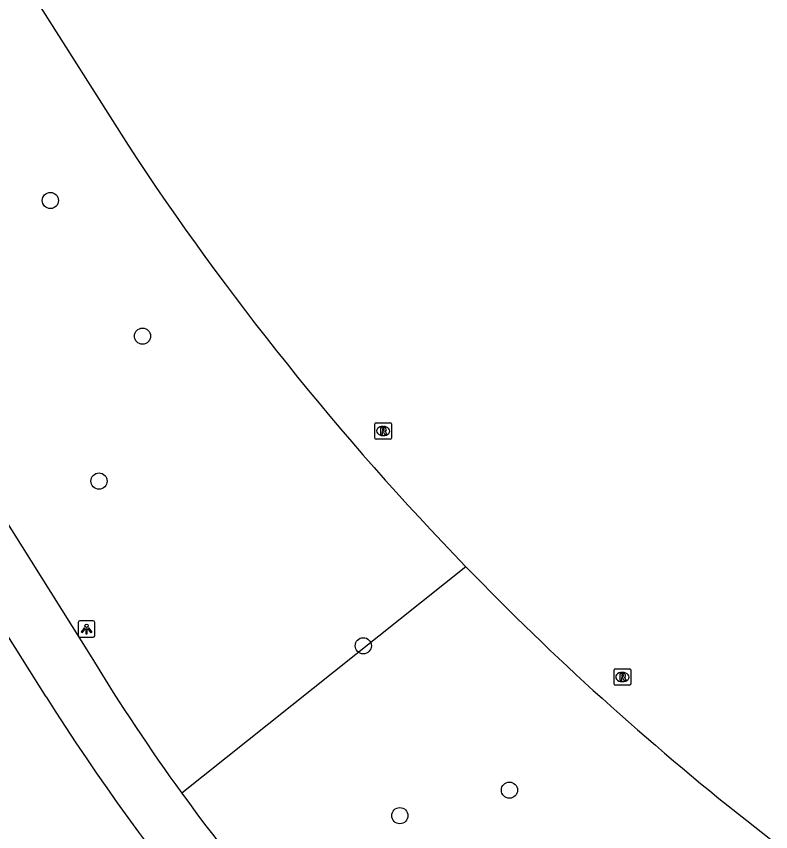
# Model space of a CAD drawing. Extents: x 159353 to 160616, y 385893 to 387321.
# Drawn here: x 160555.79 to 160601.35, y 386516.42 to 386565.68 of the extents above; entities that cross this region are included whole.
import ezdxf

# ---------------------------------------------------------------- set-up
doc = ezdxf.new("R2010")
doc.units = 0
for name, color, linetype in [('IMGEO_Berm_groen', 7, 'Continuous'), ('IMGEO_Boom', 7, 'Continuous'), ('IMGEO_Lichtpunt', 7, 'Continuous'), ('IMGEO_OVBaan_gesloten', 7, 'Continuous'), ('IMGEO_Rijbaan_regionaal_gesloten', 7, 'Continuous'), ('IMGEO_Rioolput', 7, 'Continuous')]:
    doc.layers.add(name, color=color, linetype=linetype)

msp = doc.modelspace()

# ---------------------------------------------------------------- linework, layer by layer
at = {"layer": 'IMGEO_Berm_groen'}
msp.add_lwpolyline([(160582.939, 386532.425), (160565.787, 386518.739)], dxfattribs=at)
at = {"layer": 'IMGEO_Boom'}
for centre in [(160557.849, 386554.55), (160563.413, 386546.355), (160560.785, 386537.598), (160576.744, 386527.649), (160585.571, 386518.926), (160578.953, 386517.383)]:
    msp.add_circle(centre, 0.489, dxfattribs=at)
at = {"layer": 'IMGEO_Lichtpunt'}
for p, q in [((160559.533, 386529.06), (160559.533, 386528.253)), ((160559.533, 386529.06), (160559.533, 386528.253)), ((160560.435, 386529.155), (160559.627, 386529.155)), ((160560.435, 386529.155), (160559.627, 386529.155)), ((160560.529, 386528.253), (160560.529, 386529.06)), ((160560.529, 386528.253), (160560.529, 386529.06)), ((160559.627, 386528.159), (160560.435, 386528.159)), ((160559.627, 386528.159), (160560.435, 386528.159))]:
    msp.add_line(p, q, dxfattribs=at)
for points in [[(160559.907, 386528.724), (160559.946, 386528.696), (160559.758, 386528.434), (160559.72, 386528.461), (160559.907, 386528.724)], [(160560.009, 386528.676), (160560.056, 386528.676), (160560.056, 386528.354), (160560.009, 386528.354), (160560.009, 386528.676)], [(160560.119, 386528.696), (160560.157, 386528.723), (160560.344, 386528.461), (160560.305, 386528.433), (160560.119, 386528.696)]]:
    msp.add_lwpolyline(points, dxfattribs=at)
msp.add_circle((160560.032, 386528.858), 0.0994, dxfattribs=at)
for centre, start, end in [((160559.627, 386529.06), 90, 180), ((160559.627, 386529.06), 90, 180), ((160560.435, 386529.06), 0, 90), ((160560.435, 386529.06), 0, 90), ((160559.627, 386528.253), 180, 270), ((160559.627, 386528.253), 180, 270), ((160560.435, 386528.253), 270, 0), ((160560.435, 386528.253), 270, 360)]:
    msp.add_arc(centre, 0.0946, start, end, dxfattribs=at)
at = {"layer": 'IMGEO_OVBaan_gesloten'}
for points in [[(160505.396, 386614.482), (160536.623, 386564.712), (160560.344, 386526.923)], [(160557.597, 386524.567), (160533.575, 386562.77), (160502.351, 386612.565)], [(160530.855, 386608.191), (160537.4, 386597.757), (160550.474, 386576.9), (160562.538, 386557.884)], [(160599.899, 386517.083), (160601.348, 386515.938)]]:
    msp.add_lwpolyline(points, dxfattribs=at)
for centre, radius, start, end in [((160707.672, 386653.28), 173.679, 213.31688, 224.09544), ((160707.742, 386653.344), 173.774, 224.09458, 231.64049), ((160661.672, 386588.412), 118.525, 211.25069, 216.00334), ((160667.674, 386593.558), 129.91, 212.0778, 227.61148), ((160661.786, 386588.475), 118.655, 215.99562, 227.91381)]:
    msp.add_arc(centre, radius, start, end, dxfattribs=at)
at = {"layer": 'IMGEO_Rijbaan_regionaal_gesloten'}
msp.add_arc((160731.785, 386633.31), 211.98, 211.78354, 216.23207, dxfattribs=at)
at = {"layer": 'IMGEO_Rioolput'}
for p, q in [((160577.518, 386541.124), (160578.37, 386541.124)), ((160577.443, 386540.198), (160577.443, 386541.05)), ((160577.931, 386540.904), (160577.956, 386540.904)), ((160578.444, 386541.05), (160578.444, 386540.198)), ((160578.37, 386540.124), (160577.518, 386540.124)), ((160577.954, 386540.344), (160577.929, 386540.344)), ((160591.892, 386525.335), (160591.892, 386526.187)), ((160591.967, 386526.261), (160592.819, 386526.261)), ((160592.38, 386526.041), (160592.405, 386526.041)), ((160592.893, 386526.187), (160592.893, 386525.335)), ((160592.403, 386525.481), (160592.378, 386525.481)), ((160592.819, 386525.261), (160591.967, 386525.261))]:
    msp.add_line(p, q, dxfattribs=at)
for points in [[(160577.518, 386541.124), (160578.37, 386541.124)], [(160577.443, 386540.198), (160577.443, 386541.05)], [(160578.032, 386540.822), (160577.78, 386540.824), (160577.78, 386540.424)], [(160577.958, 386540.743), (160577.904, 386540.743), (160577.904, 386540.662)], [(160577.904, 386540.662), (160577.956, 386540.662)], [(160578.444, 386541.05), (160578.444, 386540.198)], [(160578.37, 386540.124), (160577.518, 386540.124)], [(160577.78, 386540.424), (160577.904, 386540.424), (160577.904, 386540.586), (160577.915, 386540.586)], [(160577.962, 386540.557), (160578.033, 386540.424), (160578.173, 386540.424), (160578.108, 386540.55)], [(160591.892, 386525.335), (160591.892, 386526.187)], [(160591.967, 386526.261), (160592.819, 386526.261)], [(160592.481, 386525.959), (160592.229, 386525.961), (160592.229, 386525.561)], [(160592.407, 386525.88), (160592.353, 386525.88), (160592.353, 386525.799)], [(160592.893, 386526.187), (160592.893, 386525.335)], [(160592.229, 386525.561), (160592.353, 386525.561), (160592.353, 386525.723), (160592.364, 386525.723)], [(160592.353, 386525.799), (160592.405, 386525.799)], [(160592.411, 386525.694), (160592.482, 386525.561), (160592.622, 386525.561), (160592.557, 386525.687)], [(160592.819, 386525.261), (160591.967, 386525.261)]]:
    msp.add_lwpolyline(points, dxfattribs=at)
for centre, radius, start, end in [((160577.52, 386541.048), 0.0765, 91.552, 178.448), ((160577.52, 386541.048), 0.0765, 91.552, 178.448), ((160578.368, 386541.048), 0.0765, 1.552, 88.448), ((160578.368, 386541.048), 0.0765, 1.552, 88.448), ((160577.94, 386540.851), 0.19, 274.7715, 282.9687), ((160577.964, 386540.647), 0.0964, 77.0061, 93.1865), ((160577.978, 386540.704), 0.0378, 276.6634, 79.6772), ((160578.031, 386540.712), 0.109, 350.3612, 89.416), ((160578.029, 386540.712), 0.112, 277.5842, 350.9817), ((160578.013, 386540.497), 0.108, 29.5134, 73.7905), ((160577.52, 386540.2), 0.0765, 181.552, 268.448), ((160577.52, 386540.2), 0.0765, 181.552, 268.448), ((160577.914, 386540.533), 0.0533, 26.0293, 88.6989), ((160578.368, 386540.2), 0.0765, 271.552, 358.448), ((160578.368, 386540.2), 0.0765, 271.552, 358.448), ((160591.969, 386526.185), 0.0765, 91.552, 178.448), ((160591.969, 386526.185), 0.0765, 91.552, 178.448), ((160592.413, 386525.784), 0.0964, 77.0061, 93.1865), ((160592.427, 386525.841), 0.0378, 276.6634, 79.6772), ((160592.48, 386525.849), 0.109, 350.3612, 89.416), ((160592.478, 386525.849), 0.112, 277.5842, 350.9817), ((160592.817, 386526.185), 0.0765, 1.552, 88.448), ((160592.817, 386526.185), 0.0765, 1.552, 88.448), ((160591.969, 386525.337), 0.0765, 181.552, 268.448), ((160591.969, 386525.337), 0.0765, 181.552, 268.448), ((160592.363, 386525.67), 0.0533, 26.0293, 88.6989), ((160592.389, 386525.988), 0.19, 274.7715, 282.9687), ((160592.462, 386525.634), 0.108, 29.5134, 73.7905), ((160592.817, 386525.337), 0.0765, 271.552, 358.448), ((160592.817, 386525.337), 0.0765, 271.552, 358.448)]:
    msp.add_arc(centre, radius, start, end, dxfattribs=at)
for centre, major_axis, ratio, start_param, end_param in [((160577.93, 386540.624), (-0.387, 0.002), 0.722429, 4.712389, 7.853982), ((160577.955, 386540.624), (-0.39, 0.002), 0.717154, 1.570796, 4.712389), ((160592.379, 386525.761), (-0.387, 0.002), 0.722429, 4.712389, 7.853982), ((160592.404, 386525.761), (-0.39, 0.002), 0.717154, 1.570796, 4.712389)]:
    msp.add_ellipse(centre, major_axis=major_axis, ratio=ratio, start_param=start_param, end_param=end_param, dxfattribs=at)

doc.saveas('drawing.dxf')
